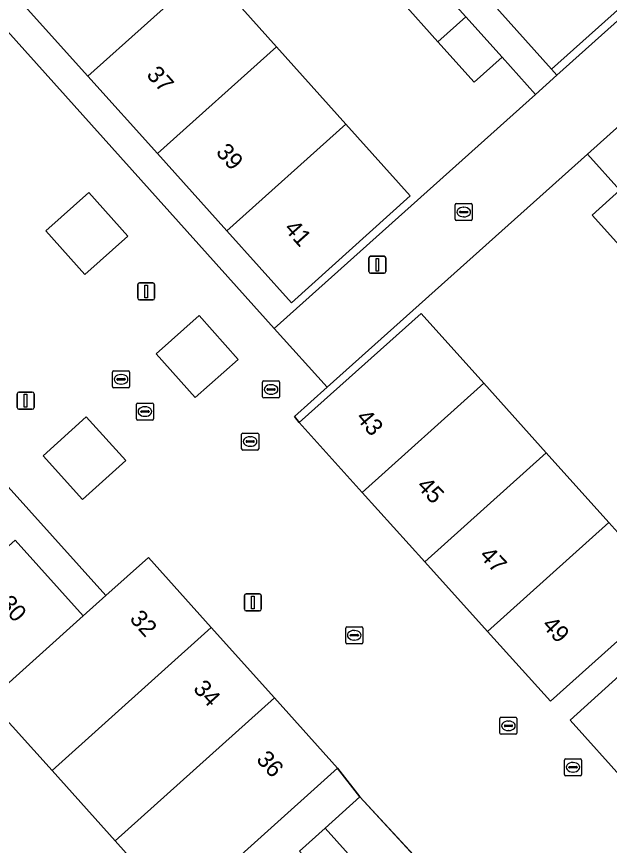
# Model space of a CAD drawing. Extents: x 162172 to 163187, y 382874 to 383685.
# Drawn here: x 162901.13 to 162935.95, y 383327.93 to 383376.66 of the extents above; entities that cross this region are included whole.
import ezdxf

# ---------------------------------------------------------------- set-up
doc = ezdxf.new("R2010")
doc.units = 0
for name, color, linetype in [('IMGEO_Brandkraan', 7, 'Continuous'), ('IMGEO_Erf', 7, 'Continuous'), ('IMGEO_Groenvoorziening', 7, 'Continuous'), ('IMGEO_Kolk', 7, 'Continuous'), ('IMGEO_Lichtmast', 7, 'Continuous'), ('IMGEO_Muur', 7, 'Continuous'), ('IMGEO_Pand', 7, 'Continuous'), ('IMGEO_Pand_nummerreeks', 7, 'Continuous'), ('IMGEO_Rioolput', 7, 'Continuous'), ('IMGEO_Voetpad_open', 7, 'Continuous')]:
    doc.layers.add(name, color=color, linetype=linetype)

msp = doc.modelspace()

# ---------------------------------------------------------------- linework, layer by layer
at = {"layer": 'IMGEO_Brandkraan'}
for p, q in [((162933.383, 383333.023), (162934.235, 383333.023)), ((162933.308, 383332.097), (162933.308, 383332.949)), ((162933.567, 383332.517), (162933.567, 383332.529)), ((162934.005, 383332.48), (162933.607, 383332.48)), ((162933.61, 383332.566), (162934.008, 383332.566)), ((162933.796, 383332.803), (162933.821, 383332.803)), ((162934.051, 383332.529), (162934.051, 383332.517)), ((162934.309, 383332.949), (162934.309, 383332.097)), ((162934.235, 383332.023), (162933.383, 383332.023)), ((162933.819, 383332.243), (162933.794, 383332.243))]:
    msp.add_line(p, q, dxfattribs=at)
for points in [[(162933.383, 383333.023), (162934.235, 383333.023)], [(162933.308, 383332.097), (162933.308, 383332.949)], [(162934.309, 383332.949), (162934.309, 383332.097)], [(162934.235, 383332.023), (162933.383, 383332.023)]]:
    msp.add_lwpolyline(points, dxfattribs=at)
for centre, radius, start, end in [((162933.385, 383332.947), 0.0765, 91.552, 178.448), ((162933.385, 383332.947), 0.0765, 91.552, 178.448), ((162934.233, 383332.947), 0.0765, 1.552, 88.448), ((162934.233, 383332.947), 0.0765, 1.552, 88.448), ((162933.607, 383332.526), 0.0403, 85.8775, 175.7526), ((162933.604, 383332.516), 0.0366, 178.938, 274.7102), ((162934.008, 383332.523), 0.043, 264.8664, 352.4533), ((162934.012, 383332.528), 0.0386, 1.7309, 96.639), ((162933.385, 383332.099), 0.0765, 181.552, 268.448), ((162933.385, 383332.099), 0.0765, 181.552, 268.448), ((162934.233, 383332.099), 0.0765, 271.552, 358.448), ((162934.233, 383332.099), 0.0765, 271.552, 358.448)]:
    msp.add_arc(centre, radius, start, end, dxfattribs=at)
for centre, major_axis, ratio, start_param, end_param in [((162933.795, 383332.523), (-0.387, 0.002), 0.722429, 4.712389, 7.853982), ((162933.82, 383332.523), (-0.39, 0.002), 0.717154, 1.570796, 4.712389)]:
    msp.add_ellipse(centre, major_axis=major_axis, ratio=ratio, start_param=start_param, end_param=end_param, dxfattribs=at)
at = {"layer": 'IMGEO_Erf'}
for points in [[(162961.317, 383398.747), (162961.011, 383399.088), (162956.994, 383395.486), (162952.915, 383391.828), (162948.837, 383388.17), (162944.757, 383384.511), (162940.678, 383380.853), (162936.599, 383377.195), (162932.551, 383373.565), (162932.864, 383373.217)], [(162944.272, 383354.563), (162945.91, 383356.032), (162944.441, 383357.67), (162942.804, 383356.201), (162940.667, 383358.583), (162942.305, 383360.052), (162940.836, 383361.69), (162939.198, 383360.221), (162937.062, 383362.603), (162934.925, 383364.986), (162936.563, 383366.455), (162934.664, 383368.574), (162919.375, 383354.875), (162917.452, 383353.152), (162917.733, 383352.796), (162924.891, 383359.197), (162928.564, 383355.105), (162932.236, 383351.013), (162935.908, 383346.922), (162939.61, 383342.798), (162949.697, 383351.8), (162948.047, 383353.649), (162946.409, 383352.181)]]:
    msp.add_lwpolyline(points, close=True, dxfattribs=at)
for points in [[(162887.637, 383390.257), (162916.26, 383358.318), (162931.602, 383372.084), (162929.649, 383374.26), (162928.012, 383372.792), (162925.875, 383375.174), (162923.739, 383377.557)], [(162912.319, 383379.437), (162916.396, 383374.884), (162920.474, 383370.332), (162924.251, 383366.114), (162917.269, 383359.833), (162913.48, 383364.059), (162909.399, 383368.609), (162905.318, 383373.159), (162901.238, 383377.709)], [(162910.616, 383324.05), (162906.917, 383328.204), (162903.209, 383332.339), (162899.796, 383336.109)], [(162928.091, 383323.415), (162921.283, 383330.79), (162919.243, 383328.947), (162921.13, 383326.851)]]:
    msp.add_lwpolyline(points, dxfattribs=at)
at = {"layer": 'IMGEO_Groenvoorziening'}
for points in [[(162907.66, 383363.74), (162905.362, 383366.313), (162902.84, 383364.061), (162905.138, 383361.488)], [(162914.151, 383356.504), (162911.861, 383359.077), (162909.332, 383356.826), (162911.622, 383354.253)], [(162907.535, 383350.558), (162905.216, 383353.116), (162902.687, 383350.824), (162905.006, 383348.266)]]:
    msp.add_lwpolyline(points, close=True, dxfattribs=at)
at = {"layer": 'IMGEO_Kolk'}
for p, q in [((162926.965, 383365.663), (162927.817, 383365.663)), ((162926.89, 383364.737), (162926.89, 383365.589)), ((162927.149, 383365.157), (162927.149, 383365.169)), ((162927.192, 383365.206), (162927.59, 383365.206)), ((162927.378, 383365.443), (162927.403, 383365.443)), ((162927.633, 383365.169), (162927.633, 383365.157)), ((162927.891, 383365.589), (162927.891, 383364.737)), ((162927.817, 383364.663), (162926.965, 383364.663)), ((162927.587, 383365.12), (162927.189, 383365.12)), ((162927.401, 383364.883), (162927.376, 383364.883)), ((162908.239, 383353.934), (162909.091, 383353.934)), ((162908.164, 383353.008), (162908.164, 383353.86)), ((162908.423, 383353.428), (162908.423, 383353.44)), ((162908.466, 383353.477), (162908.864, 383353.477)), ((162908.652, 383353.714), (162908.677, 383353.714)), ((162908.907, 383353.44), (162908.907, 383353.428)), ((162909.165, 383353.86), (162909.165, 383353.008)), ((162908.861, 383353.391), (162908.463, 383353.391)), ((162908.675, 383353.154), (162908.65, 383353.154)), ((162909.091, 383352.934), (162908.239, 383352.934)), ((162920.534, 383340.783), (162921.386, 383340.783)), ((162920.459, 383339.857), (162920.459, 383340.709)), ((162920.718, 383340.277), (162920.718, 383340.289)), ((162920.761, 383340.326), (162921.159, 383340.326)), ((162920.947, 383340.563), (162920.972, 383340.563)), ((162921.202, 383340.289), (162921.202, 383340.277)), ((162921.46, 383340.709), (162921.46, 383339.857)), ((162921.156, 383340.24), (162920.758, 383340.24)), ((162920.97, 383340.003), (162920.945, 383340.003)), ((162921.386, 383339.783), (162920.534, 383339.783))]:
    msp.add_line(p, q, dxfattribs=at)
for points in [[(162926.965, 383365.663), (162927.817, 383365.663)], [(162926.89, 383364.737), (162926.89, 383365.589)], [(162927.891, 383365.589), (162927.891, 383364.737)], [(162927.817, 383364.663), (162926.965, 383364.663)], [(162908.239, 383353.934), (162909.091, 383353.934)], [(162908.164, 383353.008), (162908.164, 383353.86)], [(162909.165, 383353.86), (162909.165, 383353.008)], [(162909.091, 383352.934), (162908.239, 383352.934)], [(162920.534, 383340.783), (162921.386, 383340.783)], [(162920.459, 383339.857), (162920.459, 383340.709)], [(162921.46, 383340.709), (162921.46, 383339.857)], [(162921.386, 383339.783), (162920.534, 383339.783)]]:
    msp.add_lwpolyline(points, dxfattribs=at)
for centre, radius, start, end in [((162926.967, 383365.587), 0.0765, 91.552, 178.448), ((162926.967, 383365.587), 0.0765, 91.552, 178.448), ((162927.815, 383365.587), 0.0765, 1.552, 88.448), ((162927.815, 383365.587), 0.0765, 1.552, 88.448), ((162927.189, 383365.166), 0.0403, 85.8775, 175.7526), ((162927.186, 383365.156), 0.0366, 178.938, 274.7102), ((162927.59, 383365.163), 0.043, 264.8664, 352.4533), ((162927.594, 383365.168), 0.0386, 1.7309, 96.639), ((162926.967, 383364.739), 0.0765, 181.552, 268.448), ((162926.967, 383364.739), 0.0765, 181.552, 268.448), ((162927.815, 383364.739), 0.0765, 271.552, 358.448), ((162927.815, 383364.739), 0.0765, 271.552, 358.448), ((162908.241, 383353.858), 0.0765, 91.552, 178.448), ((162908.241, 383353.858), 0.0765, 91.552, 178.448), ((162909.089, 383353.858), 0.0765, 1.552, 88.448), ((162909.089, 383353.858), 0.0765, 1.552, 88.448), ((162908.463, 383353.437), 0.0403, 85.8775, 175.7526), ((162908.868, 383353.439), 0.0386, 1.7309, 96.639), ((162908.241, 383353.01), 0.0765, 181.552, 268.448), ((162908.241, 383353.01), 0.0765, 181.552, 268.448), ((162908.46, 383353.427), 0.0366, 178.938, 274.7102), ((162908.864, 383353.434), 0.043, 264.8664, 352.4533), ((162909.089, 383353.01), 0.0765, 271.552, 358.448), ((162909.089, 383353.01), 0.0765, 271.552, 358.448), ((162920.536, 383340.707), 0.0765, 91.552, 178.448), ((162920.536, 383340.707), 0.0765, 91.552, 178.448), ((162921.384, 383340.707), 0.0765, 1.552, 88.448), ((162921.384, 383340.707), 0.0765, 1.552, 88.448), ((162920.758, 383340.286), 0.0403, 85.8775, 175.7526), ((162920.755, 383340.276), 0.0366, 178.938, 274.7102), ((162921.159, 383340.283), 0.043, 264.8664, 352.4533), ((162921.163, 383340.288), 0.0386, 1.7309, 96.639), ((162920.536, 383339.859), 0.0765, 181.552, 268.448), ((162920.536, 383339.859), 0.0765, 181.552, 268.448), ((162921.384, 383339.859), 0.0765, 271.552, 358.448), ((162921.384, 383339.859), 0.0765, 271.552, 358.448)]:
    msp.add_arc(centre, radius, start, end, dxfattribs=at)
for centre, major_axis, ratio, start_param, end_param in [((162927.377, 383365.163), (-0.387, 0.002), 0.722429, 4.712389, 7.853982), ((162927.402, 383365.163), (-0.39, 0.002), 0.717154, 1.570796, 4.712389), ((162908.651, 383353.434), (-0.387, 0.002), 0.722429, 4.712389, 7.853982), ((162908.676, 383353.434), (-0.39, 0.002), 0.717154, 1.570796, 4.712389), ((162920.946, 383340.283), (-0.387, 0.002), 0.722429, 4.712389, 7.853982), ((162920.971, 383340.283), (-0.39, 0.002), 0.717154, 1.570796, 4.712389)]:
    msp.add_ellipse(centre, major_axis=major_axis, ratio=ratio, start_param=start_param, end_param=end_param, dxfattribs=at)
at = {"layer": 'IMGEO_Lichtmast'}
for p, q in [((162921.822, 383361.666), (162921.822, 383362.466)), ((162921.822, 383362.466), (162921.822, 383361.666)), ((162921.922, 383362.566), (162922.712, 383362.566)), ((162922.712, 383362.566), (162921.922, 383362.566)), ((162922.812, 383362.466), (162922.812, 383361.666)), ((162922.812, 383361.666), (162922.812, 383362.466)), ((162922.712, 383361.566), (162921.922, 383361.566)), ((162921.922, 383361.566), (162922.712, 383361.566)), ((162908.245, 383360.096), (162908.245, 383360.896)), ((162908.245, 383360.896), (162908.245, 383360.096)), ((162908.345, 383360.996), (162909.135, 383360.996)), ((162909.135, 383360.996), (162908.345, 383360.996)), ((162909.235, 383360.896), (162909.235, 383360.096)), ((162909.235, 383360.096), (162909.235, 383360.896)), ((162909.135, 383359.996), (162908.345, 383359.996)), ((162908.345, 383359.996), (162909.135, 383359.996)), ((162901.162, 383353.675), (162901.162, 383354.475)), ((162901.162, 383354.475), (162901.162, 383353.675)), ((162901.262, 383354.575), (162902.052, 383354.575)), ((162902.052, 383354.575), (162901.262, 383354.575)), ((162902.152, 383354.475), (162902.152, 383353.675)), ((162902.152, 383353.675), (162902.152, 383354.475)), ((162902.052, 383353.575), (162901.262, 383353.575)), ((162901.262, 383353.575), (162902.052, 383353.575)), ((162914.612, 383342.715), (162915.402, 383342.715)), ((162915.402, 383342.715), (162914.612, 383342.715)), ((162914.512, 383341.815), (162914.512, 383342.615)), ((162914.512, 383342.615), (162914.512, 383341.815)), ((162915.502, 383342.615), (162915.502, 383341.815)), ((162915.502, 383341.815), (162915.502, 383342.615)), ((162915.402, 383341.715), (162914.612, 383341.715)), ((162914.612, 383341.715), (162915.402, 383341.715))]:
    msp.add_line(p, q, dxfattribs=at)
for points in [[(162922.242, 383362.441), (162922.392, 383362.441), (162922.392, 383361.691), (162922.242, 383361.691), (162922.242, 383362.441)], [(162908.665, 383360.871), (162908.815, 383360.871), (162908.815, 383360.121), (162908.665, 383360.121), (162908.665, 383360.871)], [(162901.582, 383354.45), (162901.732, 383354.45), (162901.732, 383353.7), (162901.582, 383353.7), (162901.582, 383354.45)], [(162914.932, 383342.59), (162915.082, 383342.59), (162915.082, 383341.84), (162914.932, 383341.84), (162914.932, 383342.59)]]:
    msp.add_lwpolyline(points, dxfattribs=at)
for centre, start, end in [((162921.922, 383362.466), 90, 180), ((162921.922, 383362.466), 90, 180), ((162922.712, 383362.466), 0, 90), ((162922.712, 383362.466), 360, 90), ((162921.922, 383361.666), 180, 270), ((162921.922, 383361.666), 180, 270), ((162922.712, 383361.666), 270, 0), ((162922.712, 383361.666), 270, 0), ((162908.345, 383360.896), 90, 180), ((162908.345, 383360.896), 90, 180), ((162909.135, 383360.896), 0, 90), ((162909.135, 383360.896), 360, 90), ((162908.345, 383360.096), 180, 270), ((162908.345, 383360.096), 180, 270), ((162909.135, 383360.096), 270, 0), ((162909.135, 383360.096), 270, 0), ((162901.262, 383354.475), 90, 180), ((162901.262, 383354.475), 90, 180), ((162902.052, 383354.475), 0, 90), ((162902.052, 383354.475), 360, 90), ((162901.262, 383353.675), 180, 270), ((162901.262, 383353.675), 180, 270), ((162902.052, 383353.675), 270, 0), ((162902.052, 383353.675), 270, 0), ((162914.612, 383342.615), 90, 180), ((162914.612, 383342.615), 90, 180), ((162915.402, 383342.615), 0, 90), ((162915.402, 383342.615), 360, 90), ((162914.612, 383341.815), 180, 270), ((162914.612, 383341.815), 180, 270), ((162915.402, 383341.815), 270, 0), ((162915.402, 383341.815), 270, 0)]:
    msp.add_arc(centre, 0.1, start, end, dxfattribs=at)
at = {"layer": 'IMGEO_Muur'}
msp.add_lwpolyline([(162921.283, 383330.79), (162929.528, 383321.825)], dxfattribs=at)
at = {"layer": 'IMGEO_Pand'}
for points in [[(162928.095, 383386.677), (162924.059, 383383.057), (162932.551, 383373.565), (162936.599, 383377.195)], [(162912.319, 383379.437), (162908.241, 383383.989), (162901.238, 383377.709), (162905.318, 383373.159)], [(162909.399, 383368.609), (162916.396, 383374.884), (162912.319, 383379.437), (162905.318, 383373.159)], [(162925.875, 383375.174), (162927.513, 383376.642), (162925.377, 383379.025), (162923.739, 383377.557)], [(162925.875, 383375.174), (162928.012, 383372.792), (162929.649, 383374.26), (162927.513, 383376.642)], [(162909.399, 383368.609), (162913.48, 383364.059), (162920.474, 383370.332), (162916.396, 383374.884)], [(162920.474, 383370.332), (162913.48, 383364.059), (162917.269, 383359.833), (162924.251, 383366.114)], [(162937.062, 383362.603), (162938.7, 383364.072), (162936.563, 383366.455), (162934.925, 383364.986)], [(162928.564, 383355.105), (162924.891, 383359.197), (162917.733, 383352.796), (162921.434, 383348.685)], [(162921.434, 383348.685), (162925.113, 383344.6), (162932.236, 383351.013), (162928.564, 383355.105)], [(162935.908, 383346.922), (162932.236, 383351.013), (162925.113, 383344.6), (162928.791, 383340.514)], [(162932.493, 383336.403), (162939.61, 383342.798), (162935.908, 383346.922), (162928.791, 383340.514)], [(162894.502, 383340.002), (162898.798, 383335.214), (162899.796, 383336.109), (162899.494, 383336.446), (162905.043, 383341.424), (162901.044, 383345.877)], [(162903.209, 383332.339), (162912.561, 383340.731), (162908.868, 383344.847), (162906.371, 383342.613), (162905.043, 383341.424), (162899.494, 383336.446), (162899.796, 383336.109)], [(162946.116, 383339.958), (162946.026, 383340.058), (162944.402, 383341.855), (162940.226, 383338.081), (162938.653, 383339.821), (162937.343, 383338.636), (162933.633, 383335.283), (162936.917, 383331.649)], [(162903.209, 383332.339), (162906.917, 383328.204), (162916.271, 383336.597), (162912.561, 383340.731)], [(162906.917, 383328.204), (162910.616, 383324.05), (162919.982, 383332.46), (162916.271, 383336.597)], [(162917.737, 383327.59), (162919.624, 383325.495), (162921.13, 383326.851), (162919.243, 383328.947)]]:
    msp.add_lwpolyline(points, close=True, dxfattribs=at)
at = {"layer": 'IMGEO_Rioolput'}
for p, q in [((162906.766, 383354.903), (162906.766, 383355.755)), ((162906.841, 383355.829), (162907.693, 383355.829)), ((162907.254, 383355.609), (162907.279, 383355.609)), ((162907.767, 383355.755), (162907.767, 383354.903)), ((162907.025, 383355.323), (162907.025, 383355.335)), ((162907.463, 383355.286), (162907.065, 383355.286)), ((162907.068, 383355.372), (162907.466, 383355.372)), ((162907.277, 383355.049), (162907.252, 383355.049)), ((162907.509, 383355.335), (162907.509, 383355.323)), ((162915.575, 383354.309), (162915.575, 383355.161)), ((162915.65, 383355.235), (162916.502, 383355.235)), ((162916.063, 383355.015), (162916.088, 383355.015)), ((162916.576, 383355.161), (162916.576, 383354.309)), ((162907.693, 383354.829), (162906.841, 383354.829)), ((162915.834, 383354.729), (162915.834, 383354.741)), ((162916.272, 383354.692), (162915.874, 383354.692)), ((162915.877, 383354.778), (162916.275, 383354.778)), ((162916.086, 383354.455), (162916.061, 383354.455)), ((162916.318, 383354.741), (162916.318, 383354.729)), ((162916.502, 383354.235), (162915.65, 383354.235)), ((162914.345, 383351.246), (162914.345, 383352.098)), ((162914.42, 383352.172), (162915.272, 383352.172)), ((162915.346, 383352.098), (162915.346, 383351.246)), ((162914.604, 383351.666), (162914.604, 383351.678)), ((162915.042, 383351.629), (162914.644, 383351.629)), ((162914.647, 383351.715), (162915.045, 383351.715)), ((162914.833, 383351.952), (162914.858, 383351.952)), ((162915.088, 383351.678), (162915.088, 383351.666)), ((162915.272, 383351.172), (162914.42, 383351.172)), ((162914.856, 383351.392), (162914.831, 383351.392)), ((162929.591, 383335.46), (162930.443, 383335.46)), ((162929.516, 383334.534), (162929.516, 383335.386)), ((162929.775, 383334.954), (162929.775, 383334.966)), ((162930.213, 383334.917), (162929.815, 383334.917)), ((162929.818, 383335.003), (162930.216, 383335.003)), ((162930.004, 383335.24), (162930.029, 383335.24)), ((162930.259, 383334.966), (162930.259, 383334.954)), ((162930.517, 383335.386), (162930.517, 383334.534)), ((162930.443, 383334.46), (162929.591, 383334.46)), ((162930.027, 383334.68), (162930.002, 383334.68))]:
    msp.add_line(p, q, dxfattribs=at)
for points in [[(162906.766, 383354.903), (162906.766, 383355.755)], [(162906.841, 383355.829), (162907.693, 383355.829)], [(162907.767, 383355.755), (162907.767, 383354.903)], [(162915.575, 383354.309), (162915.575, 383355.161)], [(162915.65, 383355.235), (162916.502, 383355.235)], [(162916.576, 383355.161), (162916.576, 383354.309)], [(162907.693, 383354.829), (162906.841, 383354.829)], [(162916.502, 383354.235), (162915.65, 383354.235)], [(162914.345, 383351.246), (162914.345, 383352.098)], [(162914.42, 383352.172), (162915.272, 383352.172)], [(162915.346, 383352.098), (162915.346, 383351.246)], [(162915.272, 383351.172), (162914.42, 383351.172)], [(162929.591, 383335.46), (162930.443, 383335.46)], [(162929.516, 383334.534), (162929.516, 383335.386)], [(162930.517, 383335.386), (162930.517, 383334.534)], [(162930.443, 383334.46), (162929.591, 383334.46)]]:
    msp.add_lwpolyline(points, dxfattribs=at)
for centre, radius, start, end in [((162906.843, 383355.753), 0.0765, 91.552, 178.448), ((162906.843, 383355.753), 0.0765, 91.552, 178.448), ((162907.691, 383355.753), 0.0765, 1.552, 88.448), ((162907.691, 383355.753), 0.0765, 1.552, 88.448), ((162906.843, 383354.905), 0.0765, 181.552, 268.448), ((162906.843, 383354.905), 0.0765, 181.552, 268.448), ((162907.065, 383355.332), 0.0403, 85.8775, 175.7526), ((162907.062, 383355.322), 0.0366, 178.938, 274.7102), ((162907.466, 383355.329), 0.043, 264.8664, 352.4533), ((162907.47, 383355.334), 0.0386, 1.7309, 96.639), ((162907.691, 383354.905), 0.0765, 271.552, 358.448), ((162907.691, 383354.905), 0.0765, 271.552, 358.448), ((162915.652, 383355.159), 0.0765, 91.552, 178.448), ((162915.652, 383355.159), 0.0765, 91.552, 178.448), ((162916.5, 383355.159), 0.0765, 1.552, 88.448), ((162916.5, 383355.159), 0.0765, 1.552, 88.448), ((162915.874, 383354.738), 0.0403, 85.8775, 175.7526), ((162915.871, 383354.728), 0.0366, 178.938, 274.7102), ((162916.275, 383354.735), 0.043, 264.8664, 352.4533), ((162916.279, 383354.74), 0.0386, 1.7309, 96.639), ((162915.652, 383354.311), 0.0765, 181.552, 268.448), ((162915.652, 383354.311), 0.0765, 181.552, 268.448), ((162916.5, 383354.311), 0.0765, 271.552, 358.448), ((162916.5, 383354.311), 0.0765, 271.552, 358.448), ((162914.422, 383352.096), 0.0765, 91.552, 178.448), ((162914.422, 383352.096), 0.0765, 91.552, 178.448), ((162915.27, 383352.096), 0.0765, 1.552, 88.448), ((162915.27, 383352.096), 0.0765, 1.552, 88.448), ((162914.644, 383351.675), 0.0403, 85.8775, 175.7526), ((162914.641, 383351.665), 0.0366, 178.938, 274.7102), ((162915.045, 383351.672), 0.043, 264.8664, 352.4533), ((162915.049, 383351.677), 0.0386, 1.7309, 96.639), ((162914.422, 383351.248), 0.0765, 181.552, 268.448), ((162914.422, 383351.248), 0.0765, 181.552, 268.448), ((162915.27, 383351.248), 0.0765, 271.552, 358.448), ((162915.27, 383351.248), 0.0765, 271.552, 358.448), ((162929.593, 383335.384), 0.0765, 91.552, 178.448), ((162929.593, 383335.384), 0.0765, 91.552, 178.448), ((162930.441, 383335.384), 0.0765, 1.552, 88.448), ((162930.441, 383335.384), 0.0765, 1.552, 88.448), ((162929.815, 383334.963), 0.0403, 85.8775, 175.7526), ((162929.812, 383334.953), 0.0366, 178.938, 274.7102), ((162930.216, 383334.96), 0.043, 264.8664, 352.4533), ((162930.22, 383334.965), 0.0386, 1.7309, 96.639), ((162929.593, 383334.536), 0.0765, 181.552, 268.448), ((162929.593, 383334.536), 0.0765, 181.552, 268.448), ((162930.441, 383334.536), 0.0765, 271.552, 358.448), ((162930.441, 383334.536), 0.0765, 271.552, 358.448)]:
    msp.add_arc(centre, radius, start, end, dxfattribs=at)
for centre, major_axis, ratio, start_param, end_param in [((162907.253, 383355.329), (-0.387, 0.002), 0.722429, 4.712389, 7.853982), ((162907.278, 383355.329), (-0.39, 0.002), 0.717154, 1.570796, 4.712389), ((162916.062, 383354.735), (-0.387, 0.002), 0.722429, 4.712389, 7.853982), ((162916.087, 383354.735), (-0.39, 0.002), 0.717154, 1.570796, 4.712389), ((162914.832, 383351.672), (-0.387, 0.002), 0.722429, 4.712389, 7.853982), ((162914.857, 383351.672), (-0.39, 0.002), 0.717154, 1.570796, 4.712389), ((162930.003, 383334.96), (-0.387, 0.002), 0.722429, 4.712389, 7.853982), ((162930.028, 383334.96), (-0.39, 0.002), 0.717154, 1.570796, 4.712389)]:
    msp.add_ellipse(centre, major_axis=major_axis, ratio=ratio, start_param=start_param, end_param=end_param, dxfattribs=at)
at = {"layer": 'IMGEO_Voetpad_open'}
for points in [[(163013.84, 383440.229), (163011.861, 383444.157), (162962.892, 383400.162), (162961.317, 383398.747), (162932.864, 383373.217), (162931.602, 383372.084), (162916.26, 383358.318), (162919.375, 383354.875), (162934.664, 383368.574), (162935.984, 383369.757), (162952.39, 383384.456), (162953.291, 383385.263), (162966.272, 383396.894), (162983.431, 383377.762), (163003.064, 383373.327), (163003.962, 383377.21), (162999.557, 383378.234), (162985.33, 383381.541), (162983.974, 383383.054), (162973.554, 383394.671), (162968.868, 383399.895), (162989.41, 383418.37), (162990.828, 383419.638)], [(162905.362, 383366.313), (162907.66, 383363.74), (162905.138, 383361.488), (162902.84, 383364.061)], [(162911.861, 383359.077), (162914.151, 383356.504), (162911.622, 383354.253), (162909.332, 383356.826)], [(162905.216, 383353.116), (162907.535, 383350.558), (162905.006, 383348.266), (162902.687, 383350.824)]]:
    msp.add_lwpolyline(points, close=True, dxfattribs=at)
for points in [[(162939.61, 383342.798), (162932.493, 383336.403), (162928.791, 383340.514), (162925.113, 383344.6), (162921.434, 383348.685), (162917.733, 383352.796), (162917.452, 383353.152), (162919.375, 383354.875), (162916.26, 383358.318), (162887.637, 383390.257)], [(162925.377, 383379.025), (162927.513, 383376.642), (162929.649, 383374.26), (162931.602, 383372.084), (162932.864, 383373.217), (162932.551, 383373.565), (162924.059, 383383.057)], [(162874.342, 383378.286), (162906.371, 383342.613), (162908.868, 383344.847), (162912.561, 383340.731), (162916.271, 383336.597), (162919.982, 383332.46), (162921.283, 383330.79), (162928.091, 383323.415), (162929.528, 383321.825), (162934.215, 383316.637), (162934.374, 383316.773), (162934.519, 383316.63), (162934.36, 383316.487), (162934.476, 383316.31)], [(162901.044, 383345.877), (162905.043, 383341.424), (162906.371, 383342.613), (162874.342, 383378.286)], [(162935.984, 383369.757), (162934.664, 383368.574), (162936.563, 383366.455)], [(162936.917, 383331.649), (162933.633, 383335.283), (162937.343, 383338.636)], [(162917.737, 383327.59), (162919.243, 383328.947), (162921.283, 383330.79), (162919.982, 383332.46), (162910.616, 383324.05)]]:
    msp.add_lwpolyline(points, dxfattribs=at)

# ---------------------------------------------------------------- texts
at = {"layer": 'IMGEO_Pand_nummerreeks'}
for s, rotation, p in [('37', 311.8897, (162908.709, 383373.201)), ('39', 311.8827, (162912.787, 383368.653)), ('41', 311.5682, (162916.798, 383364.162)), ('43', 310.4965, (162921.02, 383353.05)), ('45', 313.2848, (162924.582, 383349.018)), ('47', 313.1719, (162928.261, 383344.927)), ('30', 311.6458, (162900.06, 383342.092)), ('32', 311.9004, (162907.719, 383341.216)), ('49', 313.059, (162931.938, 383340.838)), ('34', 311.876, (162911.453, 383337.107)), ('36', 312.2277, (162915.156, 383332.944))]:
    msp.add_text(s, height=1, rotation=rotation, dxfattribs=at).set_placement(p)

doc.saveas('drawing.dxf')
